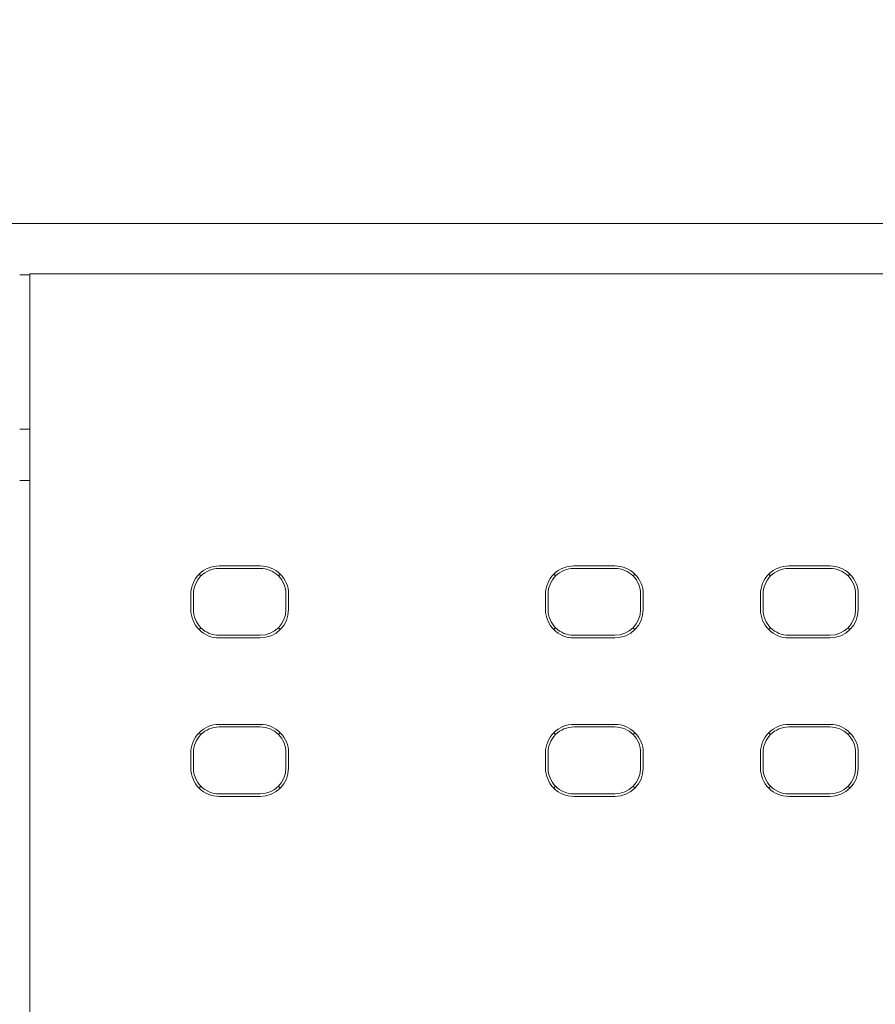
# Model space of a CAD drawing. Header units: millimetres. Extents: x -1114 to 1396, y -630 to 631.
# Tile 650 of 656: x 423 to 439, y 154 to 173. Entities that reach past the tile are written whole.
import ezdxf

# ---------------------------------------------------------------- set-up
doc = ezdxf.new("R2010")
doc.units = ezdxf.units.MM
doc.header["$MEASUREMENT"] = 0

msp = doc.modelspace()

# ---------------------------------------------------------------- linework, layer by layer
at = {"lineweight": 18}
for points, knots in [([(1038.9843, -629.7647), (1038.9843, -629.7647), (-1111.4882, -629.7647), (-1111.4882, -629.7647), (-1111.4882, -629.7647), (-1111.4882, -629.7647), (-1111.4882, 630.7883), (-1111.4882, 630.7883), (-1111.4882, 630.7883), (-1111.4882, 630.7883), (1038.9843, 630.7883), (1038.9843, 630.7883)], [0, 0, 0, 0, 0.3333333, 0.3333333, 0.3333333, 0.3333333, 0.6666667, 0.6666667, 0.6666667, 0.6666667, 1, 1, 1, 1]), ([(426.6464, 162.2268), (426.5005, 162.2268), (426.3606, 162.1689), (426.2574, 162.0657), (426.2574, 162.0657), (426.1542, 161.9626), (426.0963, 161.8226), (426.0963, 161.6768)], [0, 0, 0, 0, 0.5, 0.5, 0.5, 0.5, 1, 1, 1, 1]), ([(426.6464, 162.1768), (426.5137, 162.1768), (426.3866, 162.1241), (426.2928, 162.0303), (426.2928, 162.0303), (426.199, 161.9365), (426.1464, 161.8094), (426.1464, 161.6768)], [0, 0, 0, 0, 0.5, 0.5, 0.5, 0.5, 1, 1, 1, 1]), ([(427.9964, 161.6768), (427.9964, 161.8226), (427.9385, 161.9626), (427.8353, 162.0657), (427.8353, 162.0657), (427.7322, 162.1689), (427.5922, 162.2268), (427.4464, 162.2268)], [0, 0, 0, 0, 0.5, 0.5, 0.5, 0.5, 1, 1, 1, 1]), ([(427.9464, 161.6768), (427.9464, 161.8094), (427.8937, 161.9365), (427.7999, 162.0303), (427.7999, 162.0303), (427.7061, 162.1241), (427.579, 162.1768), (427.4464, 162.1768)], [0, 0, 0, 0, 0.5, 0.5, 0.5, 0.5, 1, 1, 1, 1]), ([(433.5435, 162.2268), (433.3976, 162.2268), (433.2577, 162.1689), (433.1545, 162.0657), (433.1545, 162.0657), (433.0513, 161.9626), (432.9934, 161.8226), (432.9934, 161.6768)], [0, 0, 0, 0, 0.5, 0.5, 0.5, 0.5, 1, 1, 1, 1]), ([(433.5435, 162.1768), (433.4109, 162.1768), (433.2837, 162.1241), (433.1899, 162.0303), (433.1899, 162.0303), (433.0961, 161.9365), (433.0435, 161.8094), (433.0435, 161.6768)], [0, 0, 0, 0, 0.5, 0.5, 0.5, 0.5, 1, 1, 1, 1]), ([(434.8935, 161.6768), (434.8935, 161.8226), (434.8356, 161.9626), (434.7324, 162.0657), (434.7324, 162.0657), (434.6293, 162.1689), (434.4893, 162.2268), (434.3435, 162.2268)], [0, 0, 0, 0, 0.5, 0.5, 0.5, 0.5, 1, 1, 1, 1]), ([(434.8435, 161.6768), (434.8435, 161.8094), (434.7908, 161.9365), (434.697, 162.0303), (434.697, 162.0303), (434.6032, 162.1241), (434.4761, 162.1768), (434.3435, 162.1768)], [0, 0, 0, 0, 0.5, 0.5, 0.5, 0.5, 1, 1, 1, 1]), ([(437.7243, 162.2268), (437.5784, 162.2268), (437.4385, 162.1689), (437.3354, 162.0657), (437.3354, 162.0657), (437.2322, 161.9626), (437.1742, 161.8226), (437.1742, 161.6768)], [0, 0, 0, 0, 0.5, 0.5, 0.5, 0.5, 1, 1, 1, 1]), ([(437.7243, 162.1768), (437.5917, 162.1768), (437.4645, 162.1241), (437.3708, 162.0303), (437.3708, 162.0303), (437.277, 161.9365), (437.2243, 161.8094), (437.2243, 161.6768)], [0, 0, 0, 0, 0.5, 0.5, 0.5, 0.5, 1, 1, 1, 1]), ([(439.0744, 161.6768), (439.0744, 161.8226), (439.0164, 161.9626), (438.9133, 162.0657), (438.9133, 162.0657), (438.8101, 162.1689), (438.6702, 162.2268), (438.5243, 162.2268)], [0, 0, 0, 0, 0.5, 0.5, 0.5, 0.5, 1, 1, 1, 1]), ([(439.0243, 161.6768), (439.0243, 161.8094), (438.9716, 161.9365), (438.8779, 162.0303), (438.8779, 162.0303), (438.7841, 162.1241), (438.6569, 162.1768), (438.5243, 162.1768)], [0, 0, 0, 0, 0.5, 0.5, 0.5, 0.5, 1, 1, 1, 1]), ([(426.0963, 161.3768), (426.0963, 161.2309), (426.1542, 161.091), (426.2574, 160.9878), (426.2574, 160.9878), (426.3606, 160.8846), (426.5005, 160.8267), (426.6464, 160.8267)], [0, 0, 0, 0, 0.5, 0.5, 0.5, 0.5, 1, 1, 1, 1]), ([(426.1464, 161.3768), (426.1464, 161.2442), (426.199, 161.117), (426.2928, 161.0232), (426.2928, 161.0232), (426.3866, 160.9294), (426.5137, 160.8768), (426.6464, 160.8768)], [0, 0, 0, 0, 0.5, 0.5, 0.5, 0.5, 1, 1, 1, 1]), ([(432.9934, 161.3768), (432.9934, 161.2309), (433.0513, 161.091), (433.1545, 160.9878), (433.1545, 160.9878), (433.2577, 160.8846), (433.3976, 160.8267), (433.5435, 160.8267)], [0, 0, 0, 0, 0.5, 0.5, 0.5, 0.5, 1, 1, 1, 1]), ([(433.0435, 161.3768), (433.0435, 161.2442), (433.0961, 161.117), (433.1899, 161.0232), (433.1899, 161.0232), (433.2837, 160.9294), (433.4109, 160.8768), (433.5435, 160.8768)], [0, 0, 0, 0, 0.5, 0.5, 0.5, 0.5, 1, 1, 1, 1]), ([(437.1742, 161.3768), (437.1742, 161.2309), (437.2322, 161.091), (437.3354, 160.9878), (437.3354, 160.9878), (437.4385, 160.8846), (437.5784, 160.8267), (437.7243, 160.8267)], [0, 0, 0, 0, 0.5, 0.5, 0.5, 0.5, 1, 1, 1, 1]), ([(437.2243, 161.3768), (437.2243, 161.2442), (437.277, 161.117), (437.3708, 161.0232), (437.3708, 161.0232), (437.4645, 160.9294), (437.5917, 160.8768), (437.7243, 160.8768)], [0, 0, 0, 0, 0.5, 0.5, 0.5, 0.5, 1, 1, 1, 1]), ([(426.6464, 159.1443), (426.5005, 159.1443), (426.3606, 159.0864), (426.2574, 158.9832), (426.2574, 158.9832), (426.1542, 158.8801), (426.0963, 158.7401), (426.0963, 158.5943)], [0, 0, 0, 0, 0.5, 0.5, 0.5, 0.5, 1, 1, 1, 1]), ([(426.6464, 159.0943), (426.5137, 159.0943), (426.3866, 159.0416), (426.2928, 158.9478), (426.2928, 158.9478), (426.199, 158.854), (426.1464, 158.7269), (426.1464, 158.5943)], [0, 0, 0, 0, 0.5, 0.5, 0.5, 0.5, 1, 1, 1, 1]), ([(427.9964, 158.5943), (427.9964, 158.7401), (427.9385, 158.8801), (427.8353, 158.9832), (427.8353, 158.9832), (427.7322, 159.0864), (427.5922, 159.1443), (427.4464, 159.1443)], [0, 0, 0, 0, 0.5, 0.5, 0.5, 0.5, 1, 1, 1, 1]), ([(427.9464, 158.5943), (427.9464, 158.7269), (427.8937, 158.854), (427.7999, 158.9478), (427.7999, 158.9478), (427.7061, 159.0416), (427.579, 159.0943), (427.4464, 159.0943)], [0, 0, 0, 0, 0.5, 0.5, 0.5, 0.5, 1, 1, 1, 1]), ([(433.5435, 159.1443), (433.3976, 159.1443), (433.2577, 159.0864), (433.1545, 158.9832), (433.1545, 158.9832), (433.0513, 158.8801), (432.9934, 158.7401), (432.9934, 158.5943)], [0, 0, 0, 0, 0.5, 0.5, 0.5, 0.5, 1, 1, 1, 1]), ([(433.5435, 159.0943), (433.4109, 159.0943), (433.2837, 159.0416), (433.1899, 158.9478), (433.1899, 158.9478), (433.0961, 158.854), (433.0435, 158.7269), (433.0435, 158.5943)], [0, 0, 0, 0, 0.5, 0.5, 0.5, 0.5, 1, 1, 1, 1]), ([(434.8935, 158.5943), (434.8935, 158.7401), (434.8356, 158.8801), (434.7324, 158.9832), (434.7324, 158.9832), (434.6293, 159.0864), (434.4893, 159.1443), (434.3435, 159.1443)], [0, 0, 0, 0, 0.5, 0.5, 0.5, 0.5, 1, 1, 1, 1]), ([(434.8435, 158.5943), (434.8435, 158.7269), (434.7908, 158.854), (434.697, 158.9478), (434.697, 158.9478), (434.6032, 159.0416), (434.4761, 159.0943), (434.3435, 159.0943)], [0, 0, 0, 0, 0.5, 0.5, 0.5, 0.5, 1, 1, 1, 1]), ([(437.7243, 159.1443), (437.5784, 159.1443), (437.4385, 159.0864), (437.3354, 158.9832), (437.3354, 158.9832), (437.2322, 158.8801), (437.1742, 158.7401), (437.1742, 158.5943)], [0, 0, 0, 0, 0.5, 0.5, 0.5, 0.5, 1, 1, 1, 1]), ([(437.7243, 159.0943), (437.5917, 159.0943), (437.4645, 159.0416), (437.3708, 158.9478), (437.3708, 158.9478), (437.277, 158.854), (437.2243, 158.7269), (437.2243, 158.5943)], [0, 0, 0, 0, 0.5, 0.5, 0.5, 0.5, 1, 1, 1, 1]), ([(439.0744, 158.5943), (439.0744, 158.7401), (439.0164, 158.8801), (438.9133, 158.9832), (438.9133, 158.9832), (438.8101, 159.0864), (438.6702, 159.1443), (438.5243, 159.1443)], [0, 0, 0, 0, 0.5, 0.5, 0.5, 0.5, 1, 1, 1, 1]), ([(439.0243, 158.5943), (439.0243, 158.7269), (438.9716, 158.854), (438.8779, 158.9478), (438.8779, 158.9478), (438.7841, 159.0416), (438.6569, 159.0943), (438.5243, 159.0943)], [0, 0, 0, 0, 0.5, 0.5, 0.5, 0.5, 1, 1, 1, 1]), ([(426.0963, 158.2943), (426.0963, 158.1484), (426.1542, 158.0085), (426.2574, 157.9053), (426.2574, 157.9053), (426.3606, 157.8021), (426.5005, 157.7442), (426.6464, 157.7442)], [0, 0, 0, 0, 0.5, 0.5, 0.5, 0.5, 1, 1, 1, 1]), ([(426.1464, 158.2943), (426.1464, 158.1617), (426.199, 158.0345), (426.2928, 157.9407), (426.2928, 157.9407), (426.3866, 157.8469), (426.5137, 157.7943), (426.6464, 157.7943)], [0, 0, 0, 0, 0.5, 0.5, 0.5, 0.5, 1, 1, 1, 1]), ([(432.9934, 158.2943), (432.9934, 158.1484), (433.0513, 158.0085), (433.1545, 157.9053), (433.1545, 157.9053), (433.2577, 157.8021), (433.3976, 157.7442), (433.5435, 157.7442)], [0, 0, 0, 0, 0.5, 0.5, 0.5, 0.5, 1, 1, 1, 1]), ([(433.0435, 158.2943), (433.0435, 158.1617), (433.0961, 158.0345), (433.1899, 157.9407), (433.1899, 157.9407), (433.2837, 157.8469), (433.4109, 157.7943), (433.5435, 157.7943)], [0, 0, 0, 0, 0.5, 0.5, 0.5, 0.5, 1, 1, 1, 1]), ([(437.1742, 158.2943), (437.1742, 158.1484), (437.2322, 158.0085), (437.3354, 157.9053), (437.3354, 157.9053), (437.4385, 157.8021), (437.5784, 157.7442), (437.7243, 157.7442)], [0, 0, 0, 0, 0.5, 0.5, 0.5, 0.5, 1, 1, 1, 1]), ([(437.2243, 158.2943), (437.2243, 158.1617), (437.277, 158.0345), (437.3708, 157.9407), (437.3708, 157.9407), (437.4645, 157.8469), (437.5917, 157.7943), (437.7243, 157.7943)], [0, 0, 0, 0, 0.5, 0.5, 0.5, 0.5, 1, 1, 1, 1])]:
    msp.add_open_spline(points, degree=3, knots=knots, dxfattribs=at)
for points in [[(423.8676, 168.8846), (423.8676, 168.8846), (421.8676, 168.8846), (421.8676, 168.8846)], [(423.8676, 168.8846), (423.8676, 168.8846), (446.0704, 168.8846), (446.0704, 168.8846)], [(422.9676, 167.9062), (422.9676, 167.9062), (479.1732, 167.9062), (479.1732, 167.9062)], [(422.9676, 165.9062), (422.9676, 165.9062), (422.9676, 167.9062), (422.9676, 167.9062)], [(479.1732, 167.9062), (479.1732, 167.9062), (422.9676, 167.9062), (422.9676, 167.9062)], [(422.7676, 167.8846), (422.7676, 167.8846), (422.9676, 167.8846), (422.9676, 167.8846)], [(422.9676, 167.8846), (422.9676, 167.8846), (422.7677, 167.8846), (422.7677, 167.8846)], [(422.9676, 115.9062), (422.9676, 115.9062), (422.9676, 165.9062), (422.9676, 165.9062)], [(422.9676, 164.8846), (422.9676, 164.8846), (422.7676, 164.8846), (422.7676, 164.8846)], [(422.9676, 163.8846), (422.9676, 163.8846), (422.7677, 163.8846), (422.7677, 163.8846)], [(426.6464, 162.2268), (426.6464, 162.2268), (427.4464, 162.2268), (427.4464, 162.2268)], [(427.4464, 162.1768), (427.4464, 162.1768), (426.6464, 162.1768), (426.6464, 162.1768)], [(433.5435, 162.2268), (433.5435, 162.2268), (434.3435, 162.2268), (434.3435, 162.2268)], [(433.5435, 162.1768), (433.5435, 162.1768), (434.3435, 162.1768), (434.3435, 162.1768)], [(437.7243, 162.2268), (437.7243, 162.2268), (438.5243, 162.2268), (438.5243, 162.2268)], [(437.7243, 162.1768), (437.7243, 162.1768), (438.5243, 162.1768), (438.5243, 162.1768)], [(426.2581, 162.065), (426.2581, 162.065), (426.2928, 162.0303), (426.2928, 162.0303)], [(427.7999, 162.0303), (427.7999, 162.0303), (427.8346, 162.065), (427.8346, 162.065)], [(433.1899, 162.0303), (433.1899, 162.0303), (433.1552, 162.065), (433.1552, 162.065)], [(434.7317, 162.065), (434.7317, 162.065), (434.697, 162.0303), (434.697, 162.0303)], [(437.3708, 162.0303), (437.3708, 162.0303), (437.3361, 162.065), (437.3361, 162.065)], [(438.9126, 162.065), (438.9126, 162.065), (438.8779, 162.0303), (438.8779, 162.0303)], [(426.0963, 161.6768), (426.0963, 161.6768), (426.0963, 161.3768), (426.0963, 161.3768)], [(426.1464, 161.6768), (426.1464, 161.6768), (426.1464, 161.3768), (426.1464, 161.3768)], [(427.9464, 161.3768), (427.9464, 161.3768), (427.9464, 161.6768), (427.9464, 161.6768)], [(427.9964, 161.6768), (427.9964, 161.6768), (427.9964, 161.3768), (427.9964, 161.3768)], [(432.9934, 161.6768), (432.9934, 161.6768), (432.9934, 161.3768), (432.9934, 161.3768)], [(433.0435, 161.3768), (433.0435, 161.3768), (433.0435, 161.6768), (433.0435, 161.6768)], [(434.8435, 161.6768), (434.8435, 161.6768), (434.8435, 161.3768), (434.8435, 161.3768)], [(434.8935, 161.6768), (434.8935, 161.6768), (434.8935, 161.3768), (434.8935, 161.3768)], [(437.1742, 161.6768), (437.1742, 161.6768), (437.1742, 161.3768), (437.1742, 161.3768)], [(437.2243, 161.3768), (437.2243, 161.3768), (437.2243, 161.6768), (437.2243, 161.6768)], [(439.0243, 161.6768), (439.0243, 161.6768), (439.0243, 161.3768), (439.0243, 161.3768)], [(439.0744, 161.6768), (439.0744, 161.6768), (439.0744, 161.3768), (439.0744, 161.3768)], [(427.4464, 160.8768), (427.7225, 160.8768), (427.9464, 161.1006), (427.9464, 161.3768)], [(427.4464, 160.8267), (427.7501, 160.8267), (427.9964, 161.073), (427.9964, 161.3768)], [(434.3435, 160.8768), (434.6196, 160.8768), (434.8435, 161.1006), (434.8435, 161.3768)], [(434.3435, 160.8267), (434.6473, 160.8267), (434.8935, 161.073), (434.8935, 161.3768)], [(438.5243, 160.8768), (438.8005, 160.8768), (439.0243, 161.1006), (439.0243, 161.3768)], [(438.5243, 160.8267), (438.8281, 160.8267), (439.0744, 161.073), (439.0744, 161.3768)], [(426.2581, 160.9885), (426.2581, 160.9885), (426.2928, 161.0232), (426.2928, 161.0232)], [(427.8346, 160.9885), (427.8346, 160.9885), (427.7999, 161.0232), (427.7999, 161.0232)], [(433.1552, 160.9885), (433.1552, 160.9885), (433.1899, 161.0232), (433.1899, 161.0232)], [(434.697, 161.0232), (434.697, 161.0232), (434.7317, 160.9885), (434.7317, 160.9885)], [(437.3708, 161.0232), (437.3708, 161.0232), (437.3361, 160.9885), (437.3361, 160.9885)], [(438.8779, 161.0232), (438.8779, 161.0232), (438.9126, 160.9885), (438.9126, 160.9885)], [(426.6464, 160.8768), (426.6464, 160.8768), (427.4464, 160.8768), (427.4464, 160.8768)], [(426.6464, 160.8267), (426.6464, 160.8267), (427.4464, 160.8267), (427.4464, 160.8267)], [(434.3435, 160.8768), (434.3435, 160.8768), (433.5435, 160.8768), (433.5435, 160.8768)], [(433.5435, 160.8267), (433.5435, 160.8267), (434.3435, 160.8267), (434.3435, 160.8267)], [(438.5243, 160.8768), (438.5243, 160.8768), (437.7243, 160.8768), (437.7243, 160.8768)], [(437.7243, 160.8267), (437.7243, 160.8267), (438.5243, 160.8267), (438.5243, 160.8267)], [(426.6464, 159.1443), (426.6464, 159.1443), (427.4464, 159.1443), (427.4464, 159.1443)], [(426.6464, 159.0943), (426.6464, 159.0943), (427.4464, 159.0943), (427.4464, 159.0943)], [(433.5435, 159.1443), (433.5435, 159.1443), (434.3435, 159.1443), (434.3435, 159.1443)], [(433.5435, 159.0943), (433.5435, 159.0943), (434.3435, 159.0943), (434.3435, 159.0943)], [(437.7243, 159.1443), (437.7243, 159.1443), (438.5243, 159.1443), (438.5243, 159.1443)], [(437.7243, 159.0943), (437.7243, 159.0943), (438.5243, 159.0943), (438.5243, 159.0943)], [(426.2928, 158.9478), (426.2928, 158.9478), (426.2581, 158.9825), (426.2581, 158.9825)], [(427.7999, 158.9478), (427.7999, 158.9478), (427.8346, 158.9825), (427.8346, 158.9825)], [(433.1899, 158.9478), (433.1899, 158.9478), (433.1552, 158.9825), (433.1552, 158.9825)], [(434.7317, 158.9825), (434.7317, 158.9825), (434.697, 158.9478), (434.697, 158.9478)], [(437.3361, 158.9825), (437.3361, 158.9825), (437.3708, 158.9478), (437.3708, 158.9478)], [(438.8779, 158.9478), (438.8779, 158.9478), (438.9126, 158.9825), (438.9126, 158.9825)], [(426.0963, 158.5943), (426.0963, 158.5943), (426.0963, 158.2943), (426.0963, 158.2943)], [(426.1464, 158.2943), (426.1464, 158.2943), (426.1464, 158.5943), (426.1464, 158.5943)], [(427.9464, 158.5943), (427.9464, 158.5943), (427.9464, 158.2943), (427.9464, 158.2943)], [(427.9964, 158.5943), (427.9964, 158.5943), (427.9964, 158.2943), (427.9964, 158.2943)], [(432.9934, 158.5943), (432.9934, 158.5943), (432.9934, 158.2943), (432.9934, 158.2943)], [(433.0435, 158.2943), (433.0435, 158.2943), (433.0435, 158.5943), (433.0435, 158.5943)], [(434.8435, 158.5943), (434.8435, 158.5943), (434.8435, 158.2943), (434.8435, 158.2943)], [(434.8935, 158.5943), (434.8935, 158.5943), (434.8935, 158.2943), (434.8935, 158.2943)], [(437.1742, 158.5943), (437.1742, 158.5943), (437.1742, 158.2943), (437.1742, 158.2943)], [(437.2243, 158.2943), (437.2243, 158.2943), (437.2243, 158.5943), (437.2243, 158.5943)], [(439.0243, 158.5943), (439.0243, 158.5943), (439.0243, 158.2943), (439.0243, 158.2943)], [(439.0744, 158.5943), (439.0744, 158.5943), (439.0744, 158.2943), (439.0744, 158.2943)], [(427.4464, 157.7943), (427.7225, 157.7943), (427.9464, 158.0181), (427.9464, 158.2943)], [(427.4464, 157.7442), (427.7501, 157.7442), (427.9964, 157.9905), (427.9964, 158.2943)], [(434.3435, 157.7943), (434.6196, 157.7943), (434.8435, 158.0181), (434.8435, 158.2943)], [(434.3435, 157.7442), (434.6473, 157.7442), (434.8935, 157.9905), (434.8935, 158.2943)], [(438.5243, 157.7943), (438.8005, 157.7943), (439.0243, 158.0181), (439.0243, 158.2943)], [(438.5243, 157.7442), (438.8281, 157.7442), (439.0744, 157.9905), (439.0744, 158.2943)], [(426.2928, 157.9407), (426.2928, 157.9407), (426.2581, 157.906), (426.2581, 157.906)], [(427.4464, 157.7943), (427.4464, 157.7943), (426.6464, 157.7943), (426.6464, 157.7943)], [(427.8346, 157.906), (427.8346, 157.906), (427.7999, 157.9407), (427.7999, 157.9407)], [(433.1899, 157.9407), (433.1899, 157.9407), (433.1552, 157.906), (433.1552, 157.906)], [(434.3435, 157.7943), (434.3435, 157.7943), (433.5435, 157.7943), (433.5435, 157.7943)], [(434.697, 157.9407), (434.697, 157.9407), (434.7317, 157.906), (434.7317, 157.906)], [(437.3708, 157.9407), (437.3708, 157.9407), (437.3361, 157.906), (437.3361, 157.906)], [(438.5243, 157.7943), (438.5243, 157.7943), (437.7243, 157.7943), (437.7243, 157.7943)], [(438.9126, 157.906), (438.9126, 157.906), (438.8779, 157.9407), (438.8779, 157.9407)], [(426.6464, 157.7442), (426.6464, 157.7442), (427.4464, 157.7442), (427.4464, 157.7442)], [(433.5435, 157.7442), (433.5435, 157.7442), (434.3435, 157.7442), (434.3435, 157.7442)], [(437.7243, 157.7442), (437.7243, 157.7442), (438.5243, 157.7442), (438.5243, 157.7442)]]:
    msp.add_open_spline(points, degree=3, dxfattribs=at)

doc.saveas('drawing.dxf')
